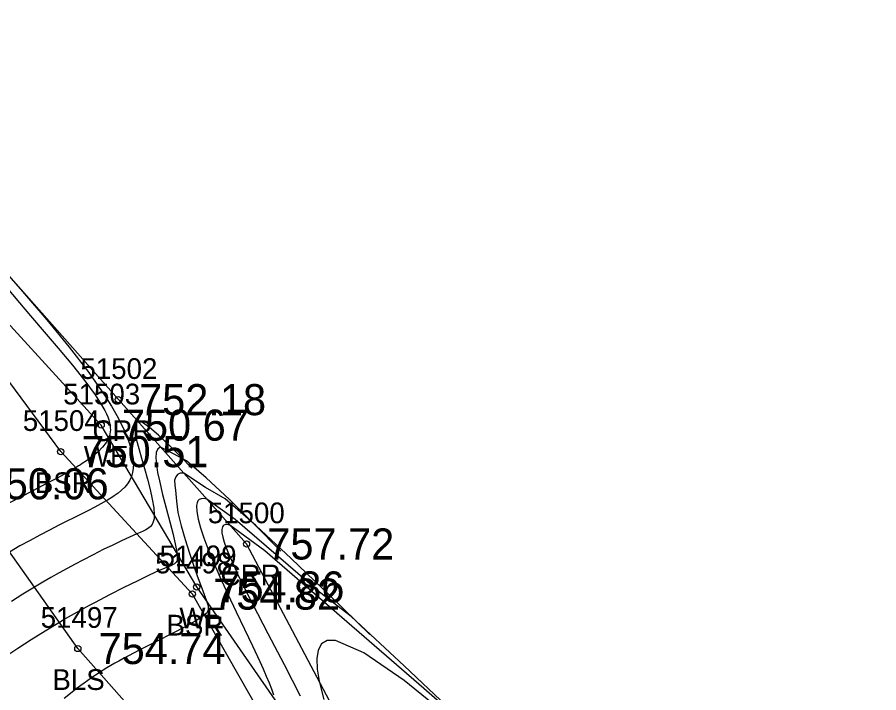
# Model space of a CAD drawing. Extents: x 1378535 to 1380697, y 997729 to 1000024.
# Drawn here: x 1380066.57 to 1380108.19, y 998761.71 to 998794.32 of the extents above; entities that cross this region are included whole.
import ezdxf

# ---------------------------------------------------------------- set-up
doc = ezdxf.new("R2010")
doc.units = 0
for name, color, linetype in [('RD_DTM_BkLn1', 7, 'Continuous'), ('RD_DTM_BkLn2', 7, 'Continuous'), ('RD_DTM_BkLn_txCode', 7, 'Continuous'), ('RD_DTM_Major1', 7, 'Continuous'), ('RD_DTM_Minor1', 7, 'Continuous'), ('RD_EX_H2O', 7, 'Continuous'), ('RD_EX_H2O_txCode', 7, 'Continuous'), ('RD_EX_TX_H2O_ELEV', 7, 'Continuous'), ('RD_EX_TX_Misc_ELEV', 7, 'Continuous'), ('RD_SMD_Locator', 7, 'Continuous')]:
    doc.layers.add(name, color=color, linetype=linetype)

msp = doc.modelspace()

# ---------------------------------------------------------------- linework, layer by layer
at = {"layer": 'RD_DTM_BkLn1'}
msp.add_lwpolyline([(1380104.548, 998736.959), (1380081.75, 998750.024), (1380069.494, 998763.848), (1380063.849, 998771.801)], dxfattribs=at)
at = {"layer": 'RD_DTM_BkLn2'}
msp.add_lwpolyline([(1380106.863, 998739.784), (1380082.801, 998752.847), (1380075.029, 998766.476), (1380068.669, 998773.353), (1380055.416, 998791.262)], dxfattribs=at)
at = {"layer": 'RD_DTM_Major1'}
msp.add_lwpolyline([(1380083.604, 998764.527), (1380081.666, 998766.415), (1380079.804, 998768.202), (1380078.092, 998769.786), (1380076.605, 998771.067), (1380075.655, 998771.624), (1380074.608, 998772.313), (1380074.438, 998772.309), (1380074.31, 998772.247), (1380074.221, 998772.132), (1380074.167, 998771.969), (1380074.183, 998771.74), (1380074.212, 998771.489), (1380074.264, 998770.961), (1380074.321, 998770.41), (1380074.479, 998769.77), (1380074.672, 998769.106), (1380074.881, 998768.448), (1380075.093, 998767.822), (1380075.257, 998767.362), (1380075.478, 998766.76), (1380075.707, 998766.146), (1380075.741, 998766.048), (1380075.769, 998765.961), (1380075.789, 998765.883), (1380075.798, 998765.812), (1380075.797, 998765.746), (1380075.782, 998765.683), (1380075.767, 998765.647), (1380075.747, 998765.611), (1380075.721, 998765.575), (1380075.69, 998765.538), (1380075.652, 998765.5), (1380075.608, 998765.461), (1380075.245, 998765.211), (1380074.711, 998764.912), (1380074.047, 998764.571), (1380073.293, 998764.193), (1380072.489, 998763.786), (1380071.675, 998763.355), (1380071.477, 998763.246), (1380071.282, 998763.136), (1380071.089, 998763.024), (1380070.899, 998762.911), (1380070.712, 998762.797), (1380070.529, 998762.681), (1380070.343, 998762.559), (1380070.161, 998762.436), (1380069.982, 998762.311), (1380069.806, 998762.184), (1380069.633, 998762.056), (1380069.463, 998761.927), (1380068.835, 998761.429)], dxfattribs=at)
at = {"layer": 'RD_DTM_Minor1'}
for points in [[(1380065.588, 998782.489), (1380066.822, 998781.08), (1380067.994, 998779.711), (1380069.071, 998778.4), (1380070.023, 998777.168), (1380070.818, 998776.035), (1380071.121, 998775.556), (1380071.385, 998775.101), (1380071.61, 998774.671), (1380071.798, 998774.264), (1380071.948, 998773.882), (1380072.06, 998773.525), (1380072.123, 998773.259), (1380072.163, 998773.008), (1380072.179, 998772.772), (1380072.172, 998772.551), (1380072.141, 998772.345), (1380072.086, 998772.154), (1380072.003, 998771.969), (1380071.894, 998771.798), (1380071.763, 998771.64), (1380071.611, 998771.492), (1380071.44, 998771.353), (1380071.253, 998771.219), (1380071.129, 998771.138), (1380070.933, 998771.018), (1380070.865, 998770.978), (1380070.597, 998770.826), (1380070.312, 998770.672), (1380070.01, 998770.515), (1380069.692, 998770.354), (1380068.582, 998769.798), (1380068.131, 998769.569), (1380067.665, 998769.327), (1380067.184, 998769.071), (1380066.691, 998768.798), (1380066.187, 998768.507)], [(1380065.464, 998781.955), (1380066.936, 998780.234), (1380067.776, 998779.257), (1380068.549, 998778.354), (1380069.24, 998777.527), (1380069.839, 998776.777), (1380070.332, 998776.103), (1380070.708, 998775.508), (1380070.797, 998775.343), (1380070.873, 998775.185), (1380070.938, 998775.033), (1380070.989, 998774.887), (1380071.028, 998774.747), (1380071.053, 998774.611), (1380071.063, 998774.508), (1380071.065, 998774.406), (1380071.059, 998774.307), (1380071.043, 998774.21), (1380071.018, 998774.114), (1380070.984, 998774.019), (1380070.861, 998773.791), (1380070.688, 998773.568), (1380070.474, 998773.352), (1380070.227, 998773.143), (1380069.953, 998772.941), (1380069.662, 998772.747), (1380069.617, 998772.718), (1380069.571, 998772.689), (1380069.526, 998772.661), (1380069.434, 998772.604), (1380069.387, 998772.576), (1380069.212, 998772.472), (1380069.034, 998772.37), (1380068.855, 998772.269), (1380068.672, 998772.169), (1380068.487, 998772.069), (1380068.297, 998771.969), (1380067.809, 998771.716), (1380067.294, 998771.452), (1380066.754, 998771.173), (1380066.188, 998770.876)], [(1380074.995, 998772.558), (1380074.432, 998773.134), (1380073.89, 998773.675), (1380073.392, 998774.149), (1380072.958, 998774.522), (1380072.612, 998774.76), (1380072.373, 998774.828), (1380072.271, 998774.746), (1380072.239, 998774.555), (1380072.264, 998774.271), (1380072.334, 998773.914), (1380072.438, 998773.499), (1380072.563, 998773.046), (1380072.708, 998772.538), (1380072.852, 998772.024), (1380072.984, 998771.524), (1380073.092, 998771.055), (1380073.164, 998770.637), (1380073.189, 998770.289), (1380073.175, 998770.109), (1380073.138, 998769.96), (1380073.079, 998769.838), (1380073, 998769.738), (1380072.902, 998769.653), (1380072.786, 998769.58), (1380072.722, 998769.547), (1380072.654, 998769.514), (1380072.506, 998769.449), (1380072.343, 998769.38), (1380071.997, 998769.228), (1380071.606, 998769.049), (1380071.177, 998768.846), (1380070.718, 998768.621), (1380070.236, 998768.379), (1380069.738, 998768.122), (1380069.359, 998767.922), (1380068.976, 998767.715), (1380068.587, 998767.5), (1380068.194, 998767.278), (1380067.796, 998767.047), (1380067.394, 998766.807), (1380066.844, 998766.469), (1380066.29, 998766.119)], [(1380079.299, 998768.542), (1380078.032, 998769.828), (1380076.815, 998771.036), (1380075.701, 998772.091), (1380074.742, 998772.917), (1380074.111, 998773.251), (1380073.491, 998773.57), (1380073.358, 998773.483), (1380073.285, 998773.305), (1380073.264, 998773.049), (1380073.287, 998772.728), (1380073.346, 998772.353), (1380073.431, 998771.937), (1380073.585, 998771.292), (1380073.759, 998770.623), (1380073.935, 998769.965), (1380074.095, 998769.356), (1380074.219, 998768.83), (1380074.291, 998768.423), (1380074.3, 998768.311), (1380074.3, 998768.217), (1380074.29, 998768.138), (1380074.27, 998768.073), (1380074.24, 998768.019), (1380074.2, 998767.974), (1380074.157, 998767.939), (1380074.107, 998767.908), (1380074.048, 998767.878), (1380073.981, 998767.848), (1380073.821, 998767.782), (1380073.429, 998767.611), (1380072.932, 998767.382), (1380072.353, 998767.106), (1380071.712, 998766.79), (1380071.031, 998766.444), (1380070.331, 998766.076), (1380070.041, 998765.921), (1380069.752, 998765.763), (1380069.464, 998765.603), (1380069.176, 998765.44), (1380068.888, 998765.275), (1380068.601, 998765.106), (1380067.918, 998764.692), (1380067.246, 998764.268), (1380066.592, 998763.844), (1380065.964, 998763.427)], [(1380087.908, 998760.511), (1380085.253, 998763.016), (1380082.705, 998765.393), (1380081.161, 998766.569), (1380077.101, 998770.083), (1380075.726, 998771.055), (1380075.576, 998771.085), (1380075.456, 998771.08), (1380075.363, 998771.041), (1380075.296, 998770.972), (1380075.251, 998770.874), (1380075.228, 998770.749), (1380075.235, 998770.458), (1380075.3, 998770.095), (1380075.414, 998769.671), (1380075.573, 998769.196), (1380075.768, 998768.68), (1380075.992, 998768.133), (1380076.352, 998767.312), (1380076.742, 998766.468), (1380077.146, 998765.618), (1380077.55, 998764.782), (1380077.936, 998763.977), (1380078.289, 998763.222), (1380078.451, 998762.861), (1380078.6, 998762.519), (1380078.734, 998762.197), (1380078.851, 998761.895), (1380078.95, 998761.615)], [(1380088.79, 998759.669), (1380086.206, 998761.912), (1380078.52, 998768.564), (1380076.844, 998769.798), (1380076.75, 998769.822), (1380076.67, 998769.83), (1380076.603, 998769.823), (1380076.549, 998769.802), (1380076.507, 998769.767), (1380076.477, 998769.719), (1380076.45, 998769.596), (1380076.457, 998769.431), (1380076.496, 998769.228), (1380076.565, 998768.988), (1380076.661, 998768.714), (1380076.782, 998768.408), (1380077.278, 998767.309), (1380077.926, 998766.008), (1380078.671, 998764.573), (1380079.462, 998763.07), (1380080.242, 998761.569)], [(1380087.737, 998760.296), (1380085.262, 998762.305), (1380083.311, 998763.644), (1380081.937, 998764.239), (1380081.54, 998764.231), (1380081.266, 998764.07), (1380081.101, 998763.774), (1380081.035, 998763.363), (1380081.056, 998762.855), (1380081.152, 998762.27), (1380081.383, 998761.387)]]:
    msp.add_lwpolyline(points, dxfattribs=at)
at = {"layer": 'RD_EX_H2O'}
for points in [[(1380108.189, 998741.589), (1380085.378, 998754.286), (1380077.645, 998768.896), (1380071.453, 998775.863), (1380057.354, 998791.791), (1380046.587, 998794.093), (1380040.905, 998791.763), (1380029.705, 998802.496), (1380010.231, 998811.955), (1379998.501, 998809.16), (1379976.765, 998811.574), (1379935.013, 998837.057), (1379921.054, 998848.528), (1379916.07, 998853.807), (1379913.795, 998858.542), (1379906.262, 998864.932), (1379899.149, 998873.757), (1379888.525, 998891.494)], [(1380107.204, 998740.436), (1380084.627, 998753.294), (1380075.238, 998766.821), (1380070.621, 998774.633), (1380055.416, 998791.262)]]:
    msp.add_lwpolyline(points, dxfattribs=at)
at = {"layer": 'RD_SMD_Locator'}
for centre in [(1380071.453, 998775.863), (1380070.621, 998774.633), (1380068.669, 998773.353), (1380077.645, 998768.896), (1380075.238, 998766.821), (1380075.029, 998766.476), (1380069.494, 998763.848)]:
    msp.add_circle(centre, 0.15, dxfattribs=at)

# ---------------------------------------------------------------- texts
at = {"layer": 'RD_DTM_BkLn_txCode'}
for s, p in [('51504', (1380066.834, 998774.353)), ('BSR', (1380067.417, 998771.353)), ('51498', (1380073.234, 998767.476)), ('51497', (1380067.699, 998764.848)), ('BSR', (1380073.777, 998764.476)), ('BLS', (1380068.266, 998761.848))]:
    msp.add_text(s, height=1, dxfattribs=at).set_placement(p)
at = {"layer": 'RD_EX_H2O_txCode'}
for s, p in [('51502', (1380069.618, 998776.863)), ('51503', (1380068.786, 998775.633)), ('CRR', (1380070.201, 998773.863)), ('WE', (1380069.782, 998772.633)), ('51500', (1380075.771, 998769.896)), ('51499', (1380073.443, 998767.821)), ('CRR', (1380076.393, 998766.896)), ('WE', (1380074.399, 998764.821))]:
    msp.add_text(s, height=1, dxfattribs=at).set_placement(p)
at = {"layer": 'RD_EX_TX_H2O_ELEV'}
for s, p in [('752.18', (1380072.453, 998775.113)), ('750.67', (1380071.621, 998773.883)), ('757.72', (1380078.645, 998768.146)), ('754.86', (1380076.238, 998766.071))]:
    msp.add_text(s, height=1.5, dxfattribs=at).set_placement(p)
at = {"layer": 'RD_EX_TX_Misc_ELEV'}
for s, p in [('750.51', (1380069.669, 998772.603)), ('750.06', (1380064.849, 998771.051)), ('754.82', (1380076.029, 998765.726)), ('754.74', (1380070.494, 998763.098))]:
    msp.add_text(s, height=1.5, dxfattribs=at).set_placement(p)

doc.saveas('drawing.dxf')
